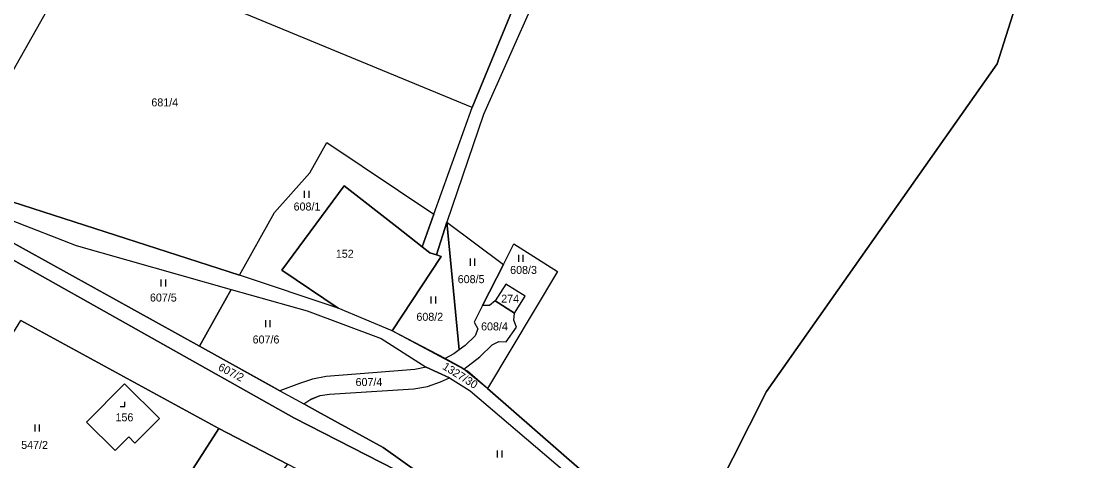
# Model space of a CAD drawing. Extents: x -588699 to -585793, y -1060280 to -1056731.
# Drawn here: x -586660.9 to -586434.8, y -1058635.6 to -1058542.2 of the extents above; entities that cross this region are included whole.
import ezdxf

# ---------------------------------------------------------------- set-up
doc = ezdxf.new("R2010")
doc.units = 0
for name, color, linetype in [('Druh pozemku', 7, 'Continuous'), ('Lesy', 7, 'Continuous'), ('Parcela nároku', 7, 'Continuous')]:
    doc.layers.add(name, color=color, linetype=linetype)

msp = doc.modelspace()

# ---------------------------------------------------------------- linework, layer by layer
at = {"layer": 'Druh pozemku'}
for p, q in [((-586600.79, -1058578.24), (-586600.79, -1058579.74)), ((-586599.77, -1058579.74), (-586599.77, -1058578.24)), ((-586565.57, -1058592.65), (-586565.57, -1058594.15)), ((-586564.55, -1058594.15), (-586564.55, -1058592.65)), ((-586555.31, -1058591.85), (-586555.31, -1058593.35)), ((-586554.29, -1058593.35), (-586554.29, -1058591.85)), ((-586631.25, -1058597.06), (-586631.25, -1058598.56)), ((-586630.22, -1058598.56), (-586630.22, -1058597.06)), ((-586573.87, -1058600.67), (-586573.87, -1058602.17)), ((-586572.84, -1058602.17), (-586572.84, -1058600.67)), ((-586609.06, -1058605.73), (-586609.06, -1058607.23)), ((-586608.04, -1058607.23), (-586608.04, -1058605.73)), ((-586658.05, -1058627.92), (-586658.05, -1058629.42)), ((-586657.03, -1058629.42), (-586657.03, -1058627.92)), ((-586559.8, -1058633.44), (-586559.8, -1058634.94)), ((-586558.78, -1058634.94), (-586558.78, -1058633.44))]:
    msp.add_line(p, q, dxfattribs=at)
msp.add_lwpolyline([(-586639.9, -1058624.11), (-586638.9, -1058624.11), (-586638.9, -1058623.11)], dxfattribs=at)
at = {"layer": 'Lesy'}
for p, q in [((-586664.46, -1058588.32), (-586623.04, -1058611.28)), ((-586623.04, -1058611.28), (-586605.96, -1058620.74)), ((-586577.55, -1058620.34), (-586574.63, -1058619.84)), ((-586574.63, -1058619.84), (-586571.82, -1058618.84)), ((-586571.82, -1058618.84), (-586569.97, -1058617.96)), ((-586569.97, -1058617.96), (-586565.57, -1058620.73)), ((-586605.96, -1058620.74), (-586600.89, -1058623.54)), ((-586599.59, -1058622.65), (-586597.4, -1058621.75)), ((-586597.4, -1058621.75), (-586595.42, -1058621.47)), ((-586595.42, -1058621.47), (-586577.55, -1058620.34)), ((-586565.57, -1058620.73), (-586543.52, -1058639.5)), ((-586600.89, -1058623.54), (-586599.59, -1058622.65))]:
    msp.add_line(p, q, dxfattribs=at)
msp.add_lwpolyline([(-586596, -1058567.96), (-586573.24, -1058583.2), (-586575.73, -1058590.13), (-586574.13, -1058591.38), (-586572.7, -1058591.86), (-586570.47, -1058584.93), (-586558.5, -1058593.92), (-586556.26, -1058589.51), (-586547, -1058595.39), (-586561.85, -1058620.29), (-586566.86, -1058616.12), (-586582.12, -1058607.98), (-586593.62, -1058603.21), (-586614.58, -1058596.16), (-586607.11, -1058582.84), (-586599.58, -1058574.41)], close=True, dxfattribs=at)
at = {"layer": 'Parcela nároku'}
for points in [[(-586465.07, -1058201.01), (-586462.81, -1058212.17), (-586445.25, -1058224.99), (-586469.35, -1058367.39), (-586494.03, -1058434.82), (-586515.59, -1058473.49), (-586537.48, -1058501.65), (-586550.1, -1058524), (-586565.09, -1058560.52), (-586647.87, -1058526.28), (-586676.13, -1058576.31), (-586695.54, -1058570.75), (-586723.01, -1058563.64), (-586690.86, -1058501.66), (-586638.81, -1058427.57), (-586625.18, -1058408.12), (-586613.79, -1058336.04), (-586618.19, -1058334.15), (-586615.1, -1058282.91), (-586614.12, -1058226.2), (-586599.85, -1058168.12)], [(-586421.78, -1058450.97), (-586453.56, -1058551.24), (-586502.57, -1058620.88), (-586520.5, -1058656.37), (-586480.5, -1058691.28), (-586476.88, -1058694.44), (-586465.74, -1058686.35), (-586466.89, -1058702.91), (-586453.29, -1058710.03), (-586409.84, -1058640.32), (-586398.87, -1058646.62), (-586377.28, -1058645.37), (-586368.48, -1058651.09), (-586357.64, -1058633.94), (-586351.82, -1058623.75), (-586349.88, -1058606.93), (-586357.96, -1058599.65), (-586348.75, -1058596.58), (-586351.64, -1058582.85), (-586348.03, -1058556.69), (-586345.17, -1058550.32), (-586335.85, -1058529.42)], [(-586665.54, -1058591.33), (-586602.99, -1058626.52), (-586575.18, -1058640.72), (-586562.62, -1058649.44), (-586562.02, -1058649.89), (-586562.26, -1058655.2), (-586554.04, -1058661.25), (-586547.94, -1058661.08), (-586547.43, -1058661.49), (-586529.21, -1058677.03), (-586493.41, -1058703.55), (-586488.15, -1058707.45), (-586445.6, -1058736.95), (-586438.6, -1058743.85), (-586431.1, -1058753.5)], [(-586373.84, -1058798.77), (-586399.97, -1058787.16), (-586403.04, -1058785.45), (-586407.1, -1058783.18), (-586411.04, -1058780.99), (-586425.65, -1058772.84), (-586430.27, -1058767.88), (-586439.92, -1058757.51), (-586447.03, -1058749.88), (-586459.59, -1058740.72), (-586472.09, -1058731.41), (-586506.38, -1058706.88), (-586526.71, -1058690.04), (-586530.42, -1058687.01), (-586542.32, -1058678.44), (-586548.16, -1058673.91), (-586559.3, -1058665.26), (-586580.93, -1058648.48), (-586604.33, -1058636.33), (-586618.94, -1058628.76), (-586660.99, -1058605.82)]]:
    msp.add_lwpolyline(points, dxfattribs=at)
for points in [[(-586565.09, -1058560.52), (-586550.1, -1058524), (-586537.48, -1058501.65), (-586515.59, -1058473.49), (-586494.03, -1058434.82), (-586469.35, -1058367.39), (-586445.25, -1058224.99), (-586441.31, -1058227.86), (-586465.73, -1058367.03), (-586479.41, -1058408.1), (-586491.73, -1058437.43), (-586514.4, -1058478.89), (-586533.36, -1058501.38), (-586546.66, -1058525.82), (-586562.69, -1058562), (-586570.47, -1058584.93), (-586572.7, -1058591.86), (-586574.13, -1058591.38), (-586575.73, -1058590.13), (-586573.24, -1058583.2)], [(-586384.19, -1058261.29), (-586418.67, -1058240.15), (-586441.31, -1058227.86), (-586465.73, -1058367.03), (-586479.41, -1058408.1), (-586491.73, -1058437.43), (-586514.4, -1058478.89), (-586533.36, -1058501.38), (-586546.66, -1058525.82), (-586562.69, -1058562), (-586570.47, -1058584.93), (-586558.5, -1058593.92), (-586556.26, -1058589.51), (-586547, -1058595.39), (-586561.85, -1058620.29), (-586520.5, -1058656.37), (-586502.57, -1058620.88), (-586453.56, -1058551.24), (-586421.78, -1058450.97)], [(-586565.09, -1058560.52), (-586647.87, -1058526.28), (-586676.13, -1058576.31), (-586614.58, -1058596.16), (-586607.11, -1058582.84), (-586599.58, -1058574.41), (-586596, -1058567.96), (-586573.24, -1058583.2)], [(-586695.54, -1058570.75), (-586723.01, -1058563.64), (-586723.97, -1058565.5), (-586701.18, -1058571.25), (-586663.07, -1058584.46), (-586649.29, -1058589.84), (-586616.31, -1058599.2), (-586600.16, -1058603.78), (-586584.46, -1058609.63), (-586574.88, -1058615.69), (-586569.97, -1058617.96), (-586565.57, -1058620.73), (-586521.47, -1058658.28), (-586520.5, -1058656.37), (-586561.85, -1058620.29), (-586566.13, -1058616.55), (-586566.86, -1058616.12), (-586567.54, -1058615.71), (-586570.85, -1058613.91), (-586582.12, -1058607.98), (-586593.62, -1058603.21), (-586614.58, -1058596.16), (-586676.13, -1058576.31)], [(-586599.58, -1058574.41), (-586596, -1058567.96), (-586573.24, -1058583.2), (-586575.73, -1058590.13), (-586581.15, -1058585.9), (-586592.34, -1058577.17), (-586605.58, -1058595.07), (-586593.62, -1058603.21), (-586614.58, -1058596.16), (-586607.11, -1058582.84)], [(-586592.34, -1058577.17), (-586581.15, -1058585.9), (-586575.73, -1058590.13), (-586574.13, -1058591.38), (-586572.7, -1058591.86), (-586571.74, -1058592.18), (-586582.12, -1058607.98), (-586593.62, -1058603.21), (-586605.58, -1058595.07)], [(-586649.29, -1058589.84), (-586616.31, -1058599.2), (-586623.04, -1058611.28), (-586664.46, -1058588.32), (-586663.07, -1058584.46)], [(-586582.12, -1058607.98), (-586571.74, -1058592.18), (-586572.7, -1058591.86), (-586570.47, -1058584.93), (-586567.89, -1058612.05), (-586569.01, -1058612.86), (-586570.85, -1058613.91)], [(-586570.47, -1058584.93), (-586558.5, -1058593.92), (-586562.92, -1058602.59), (-586564.67, -1058606.17), (-586563.93, -1058607.56), (-586564.45, -1058609.06), (-586566.59, -1058611.11), (-586567.89, -1058612.05)], [(-586597.95, -1058625.16), (-586584.01, -1058632.77), (-586561.96, -1058648.55), (-586562.62, -1058649.44), (-586575.18, -1058640.72), (-586602.99, -1058626.52), (-586665.54, -1058591.33), (-586664.46, -1058588.32), (-586623.04, -1058611.28), (-586607.59, -1058619.84), (-586605.96, -1058620.74), (-586600.89, -1058623.54)], [(-586557.93, -1058610.35), (-586555.73, -1058607.23), (-586556.29, -1058605.74), (-586556.13, -1058604.23), (-586553.84, -1058600.62), (-586557.98, -1058598.05), (-586560.24, -1058601.65), (-586561.46, -1058602.6), (-586562.92, -1058602.59), (-586558.5, -1058593.92), (-586556.26, -1058589.51), (-586547, -1058595.39), (-586561.85, -1058620.29), (-586566.13, -1058616.55), (-586566.86, -1058616.12), (-586563.51, -1058613.5), (-586560.88, -1058610.96), (-586559.49, -1058610.23)], [(-586600.16, -1058603.78), (-586584.46, -1058609.63), (-586574.88, -1058615.69), (-586577.3, -1058616.25), (-586586.21, -1058616.95), (-586596.14, -1058617.73), (-586599.07, -1058618.24), (-586601.83, -1058619.19), (-586605.96, -1058620.74), (-586607.59, -1058619.84), (-586623.04, -1058611.28), (-586616.31, -1058599.2)], [(-586553.84, -1058600.62), (-586557.98, -1058598.05), (-586560.24, -1058601.65), (-586556.13, -1058604.23)], [(-586560.24, -1058601.65), (-586561.46, -1058602.6), (-586562.92, -1058602.59), (-586564.67, -1058606.17), (-586563.93, -1058607.56), (-586564.45, -1058609.06), (-586566.59, -1058611.11), (-586567.89, -1058612.05), (-586569.01, -1058612.86), (-586570.85, -1058613.91), (-586567.54, -1058615.71), (-586566.86, -1058616.12), (-586563.51, -1058613.5), (-586560.88, -1058610.96), (-586559.49, -1058610.23), (-586557.93, -1058610.35), (-586555.73, -1058607.23), (-586556.29, -1058605.74), (-586556.13, -1058604.23)], [(-586681.54, -1058639.09), (-586660.99, -1058605.82), (-586618.94, -1058628.76), (-586637.88, -1058658.21), (-586659.72, -1058652.09), (-586665.04, -1058648.92)], [(-586596.14, -1058617.73), (-586599.07, -1058618.24), (-586601.83, -1058619.19), (-586605.96, -1058620.74), (-586600.89, -1058623.54), (-586599.59, -1058622.65), (-586599.28, -1058622.47), (-586597.4, -1058621.75), (-586595.42, -1058621.47), (-586586.5, -1058620.91), (-586577.55, -1058620.34), (-586574.63, -1058619.84), (-586571.82, -1058618.84), (-586569.97, -1058617.96), (-586574.88, -1058615.69), (-586577.3, -1058616.25), (-586586.21, -1058616.95)], [(-586638.99, -1058619.26), (-586631.55, -1058626.62), (-586636.76, -1058631.86), (-586638.06, -1058630.56), (-586640.96, -1058633.46), (-586647.09, -1058627.41)], [(-586636.76, -1058631.86), (-586631.55, -1058626.62), (-586638.99, -1058619.26), (-586647.09, -1058627.41), (-586640.96, -1058633.46), (-586638.06, -1058630.56)], [(-586546.79, -1058660.66), (-586542.78, -1058655.4), (-586558.23, -1058643.56), (-586561.96, -1058648.55), (-586584.01, -1058632.77), (-586597.95, -1058625.16), (-586600.89, -1058623.54), (-586599.59, -1058622.65), (-586599.28, -1058622.47), (-586597.4, -1058621.75), (-586595.42, -1058621.47), (-586586.5, -1058620.91), (-586577.55, -1058620.34), (-586574.63, -1058619.84), (-586571.82, -1058618.84), (-586569.97, -1058617.96), (-586565.57, -1058620.73), (-586521.47, -1058658.28), (-586528.54, -1058675.42), (-586531.47, -1058673.53)], [(-586637.88, -1058658.21), (-586618.94, -1058628.76), (-586604.33, -1058636.33), (-586629.39, -1058669.03)]]:
    msp.add_lwpolyline(points, close=True, dxfattribs=at)

# ---------------------------------------------------------------- texts
for s, p in [('681/4', (-586633.28, -1058560.28)), ('608/1', (-586603.06, -1058582.42)), ('152', (-586594.09, -1058592.46)), ('608/3', (-586557.05, -1058595.9)), ('608/5', (-586568.19, -1058597.86)), ('607/5', (-586633.58, -1058601.77)), ('274', (-586558.95, -1058602.01)), ('608/2', (-586576.97, -1058605.86)), ('608/4', (-586563.23, -1058607.91)), ('607/6', (-586611.77, -1058610.69)), ('607/4', (-586589.9, -1058619.73)), ('156', (-586640.9, -1058627.23)), ('547/2', (-586660.94, -1058633.11))]:
    msp.add_text(s, height=1.7, dxfattribs=at).set_placement(p)
for s, rotation, p in [('607/2', 332.7276, (-586619.25, -1058616.25)), ('1327/30', 327.7923, (-586571.58, -1058616.01))]:
    msp.add_text(s, height=1.7, rotation=rotation, dxfattribs=at).set_placement(p)

doc.saveas('drawing.dxf')
